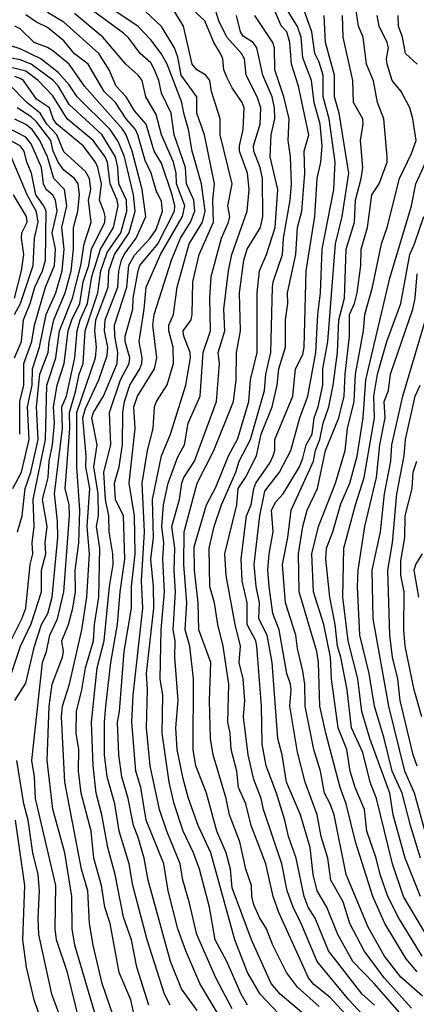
# Model space of a CAD drawing. Header units: metres. Extents: x -51132 to -49532, y -231222 to -229437.
# Tile 297 of 656: x -50631 to -50595, y -230186 to -230096. Entities that reach past the tile are written whole.
import ezdxf

# ---------------------------------------------------------------- set-up
doc = ezdxf.new("R2010")
doc.units = ezdxf.units.M
for name, color, linetype in [('CONTOUR_HALF', 8, 'Continuous'), ('CONTOUR_INDEX', 1, 'Continuous'), ('CONTOUR_INTER', 3, 'Continuous')]:
    doc.layers.add(name, color=color, linetype=linetype)

msp = doc.modelspace()

# ---------------------------------------------------------------- linework, layer by layer
at = {"layer": 'CONTOUR_HALF'}
for points, elevation in [([(-50595.58, -230187.645), (-50598.519, -230184.259), (-50600.487, -230182.259), (-50601.862, -230179.759), (-50602.882, -230177.259), (-50603.778, -230175.759), (-50604.143, -230174.259), (-50604.4, -230171.759), (-50605.299, -230168.759), (-50606.586, -230165.759), (-50607, -230163.259), (-50607.393, -230161.759), (-50607.915, -230154.759), (-50608.374, -230152.259), (-50609.121, -230150.759), (-50609.079, -230149.259), (-50609.392, -230147.759), (-50609.563, -230145.759), (-50609.048, -230141.259), (-50608.58, -230139.005), (-50607.227, -230137.259), (-50606.183, -230135.259), (-50605.354, -230132.259), (-50604.613, -230130.259), (-50603.882, -230126.259), (-50603.716, -230122.759), (-50603.449, -230120.759), (-50603.3, -230116.759), (-50602.242, -230111.259), (-50602.111, -230108.759), (-50602.657, -230104.759), (-50603.225, -230102.759), (-50603.214, -230100.759), (-50603.58, -230099.576), (-50603.992, -230098.759), (-50604.269, -230096.759), (-50605.527, -230093.259)], 58.5), ([(-50614.808, -230186.759), (-50616.255, -230184.759), (-50617.25, -230182.259), (-50619.308, -230174.759), (-50619.688, -230172.759), (-50620.252, -230170.759), (-50620.673, -230169.759), (-50621.144, -230167.259), (-50621.742, -230165.259), (-50622.024, -230163.259), (-50622.129, -230160.259), (-50621.944, -230159.259), (-50621.514, -230153.759), (-50620.845, -230149.759), (-50620.857, -230147.759), (-50620.524, -230144.759), (-50620.555, -230141.259), (-50621.065, -230138.259), (-50620.512, -230133.259), (-50620.632, -230131.259), (-50620.303, -230130.259), (-50618.73, -230127.759), (-50618.515, -230126.759), (-50618.887, -230123.759), (-50618.751, -230122.759), (-50617.159, -230117.759), (-50616.325, -230115.759), (-50615.414, -230114.259), (-50615.033, -230113.259), (-50615.115, -230112.259), (-50615.793, -230110.759), (-50615.868, -230109.259), (-50616.908, -230106.259), (-50617.211, -230104.259), (-50618.08, -230102.428), (-50618.338, -230101.259), (-50618.719, -230100.259), (-50619.08, -230099.627), (-50620.042, -230098.759), (-50621.08, -230097.37), (-50621.58, -230096.897), (-50625.58, -230093.982)], 53.5), ([(-50619.266, -230186.259), (-50620.351, -230182.759), (-50620.847, -230180.259), (-50621.58, -230178.164), (-50622.352, -230174.259), (-50623.035, -230171.759), (-50623.563, -230168.759), (-50624.091, -230166.759), (-50624.385, -230164.259), (-50624.524, -230160.259), (-50624.008, -230155.259), (-50623.361, -230152.759), (-50622.875, -230147.759), (-50622.536, -230145.759), (-50622.57, -230144.759), (-50622.901, -230142.759), (-50622.92, -230141.259), (-50623.248, -230139.759), (-50623.377, -230137.259), (-50622.751, -230134.759), (-50622.865, -230131.759), (-50621.86, -230128.759), (-50621.048, -230127.259), (-50620.99, -230126.759), (-50621.439, -230125.259), (-50621.435, -230124.759), (-50620.731, -230122.259), (-50620.682, -230121.259), (-50620.242, -230118.759), (-50620.074, -230118.259), (-50618.438, -230116.259), (-50616.89, -230113.259), (-50616.851, -230112.759), (-50617.101, -230111.759), (-50618.08, -230108.863), (-50618.749, -230107.759), (-50619.498, -230105.259), (-50620.58, -230104.052), (-50621.331, -230102.759), (-50622.244, -230101.759), (-50622.899, -230100.259), (-50623.847, -230098.759), (-50627.08, -230095.885), (-50628.58, -230094.999)], 52.5), ([(-50611.58, -230186.616), (-50613.075, -230183.759), (-50614.847, -230179.759), (-50615.527, -230176.759), (-50616.123, -230174.759), (-50616.383, -230173.259), (-50617.595, -230170.259), (-50618.259, -230168.259), (-50619.124, -230164.259), (-50619.481, -230160.759), (-50619.381, -230157.259), (-50619.469, -230155.759), (-50618.783, -230149.759), (-50618.821, -230147.759), (-50619.072, -230145.259), (-50618.824, -230143.259), (-50618.915, -230139.759), (-50618.097, -230135.759), (-50617.259, -230133.759), (-50615.856, -230129.259), (-50615.429, -230126.759), (-50615.463, -230126.259), (-50616.025, -230124.759), (-50616.085, -230124.259), (-50615.367, -230123.259), (-50615.254, -230122.759), (-50615.199, -230119.759), (-50614.611, -230117.259), (-50613.315, -230114.259), (-50613.351, -230112.259), (-50613.205, -230110.759), (-50614.129, -230106.259), (-50614.833, -230104.259), (-50614.851, -230102.759), (-50616.266, -230100.759), (-50616.58, -230099.1), (-50616.893, -230098.259), (-50618.08, -230096.298), (-50619.58, -230094.86)], 54.5), ([(-50606.171, -230188.259), (-50609.023, -230185.259), (-50610.169, -230183.259), (-50611.333, -230180.259), (-50613.534, -230172.259), (-50614.703, -230169.759), (-50615.593, -230167.259), (-50616.08, -230165.45), (-50616.633, -230162.759), (-50616.771, -230160.759), (-50616.545, -230158.259), (-50616.848, -230154.259), (-50616.835, -230152.759), (-50617.015, -230151.759), (-50616.8, -230148.259), (-50616.911, -230146.259), (-50616.862, -230144.259), (-50617.15, -230142.259), (-50616.437, -230139.759), (-50616.203, -230138.259), (-50616.021, -230137.759), (-50615.057, -230136.259), (-50613.023, -230130.759), (-50612.75, -230127.259), (-50612.881, -230126.259), (-50612.273, -230124.259), (-50612.34, -230122.259), (-50611.936, -230118.759), (-50611.604, -230117.259), (-50610.212, -230113.259), (-50610.009, -230111.259), (-50610.177, -230109.759), (-50610.904, -230107.759), (-50610.921, -230107.259), (-50610.571, -230105.759), (-50610.493, -230103.759), (-50610.678, -230103.259), (-50611.58, -230101.924), (-50612.08, -230100.941), (-50612.353, -230100.259), (-50612.442, -230099.259), (-50612.656, -230098.759), (-50613.278, -230097.759), (-50614.093, -230095.759), (-50615.202, -230094.759)], 55.5), ([(-50603.58, -230186.401), (-50605.58, -230184.611), (-50606.591, -230183.259), (-50607.831, -230180.759), (-50608.421, -230179.259), (-50609.08, -230178.201), (-50609.58, -230177.035), (-50609.771, -230176.259), (-50609.801, -230175.259), (-50610.315, -230173.759), (-50610.868, -230171.259), (-50611.835, -230168.759), (-50612.136, -230167.259), (-50613.346, -230163.259), (-50613.568, -230161.759), (-50613.676, -230158.259), (-50613.563, -230154.759), (-50614.643, -230151.759), (-50614.723, -230149.259), (-50615.052, -230146.259), (-50615.08, -230144.137), (-50613.96, -230140.259), (-50613.08, -230138.633), (-50611.922, -230135.759), (-50611.08, -230134.179), (-50610.061, -230130.759), (-50609.914, -230128.759), (-50609.296, -230126.259), (-50609.288, -230120.759), (-50609.077, -230118.759), (-50608.428, -230117.259), (-50607.633, -230114.759), (-50607.389, -230111.259), (-50608.085, -230108.259), (-50607.994, -230106.259), (-50607.661, -230104.759), (-50607.685, -230103.759), (-50607.904, -230102.759), (-50608.781, -230100.759), (-50609.328, -230098.259), (-50609.645, -230097.759), (-50610.58, -230097.178), (-50610.832, -230096.759), (-50611.187, -230095.259)], 56.5), ([(-50597.594, -230189.259), (-50600.843, -230185.759), (-50603.772, -230182.259), (-50605.233, -230178.759), (-50605.987, -230177.259), (-50606.533, -230175.759), (-50607.018, -230173.259), (-50608.718, -230168.259), (-50608.917, -230167.259), (-50609.58, -230165.522), (-50610.118, -230163.259), (-50610.535, -230159.759), (-50610.413, -230158.259), (-50610.571, -230156.259), (-50610.937, -230154.759), (-50610.821, -230153.259), (-50611.324, -230151.259), (-50612.132, -230146.759), (-50612.253, -230144.759), (-50611.154, -230140.259), (-50611.02, -230138.759), (-50610.364, -230137.759), (-50609.351, -230135.759), (-50608.912, -230133.759), (-50607.906, -230131.259), (-50607.433, -230129.259), (-50607.289, -230127.759), (-50606.669, -230125.759), (-50606.678, -230123.259), (-50606.479, -230121.759), (-50606.49, -230120.759), (-50605.719, -230117.259), (-50605.585, -230114.759), (-50605.173, -230113.259), (-50604.91, -230109.759), (-50604.973, -230107.759), (-50604.542, -230106.259), (-50605.5, -230101.759), (-50606.138, -230099.759), (-50606.277, -230097.759), (-50606.568, -230096.759), (-50607.08, -230096.216), (-50607.703, -230094.759)], 57.5), ([(-50594.08, -230185.437), (-50596.08, -230183.677), (-50597.58, -230181.76), (-50599.08, -230179.09), (-50601.089, -230174.259), (-50602.219, -230168.759), (-50602.559, -230167.759), (-50603.09, -230166.759), (-50603.451, -230164.759), (-50604.089, -230162.759), (-50604.869, -230158.759), (-50604.899, -230156.759), (-50605.08, -230155.549), (-50605.58, -230153.479), (-50605.744, -230152.259), (-50606.668, -230149.259), (-50606.964, -230145.759), (-50606.477, -230143.259), (-50606.155, -230140.759), (-50604.102, -230136.259), (-50603.936, -230135.259), (-50603.528, -230134.259), (-50603.202, -230132.759), (-50602.689, -230131.259), (-50602.287, -230129.259), (-50601.91, -230126.259), (-50601.77, -230123.259), (-50601.243, -230121.259), (-50601.105, -230116.759), (-50600.338, -230114.259), (-50600.239, -230112.259), (-50599.71, -230110.259), (-50599.575, -230109.259), (-50599.772, -230106.759), (-50599.528, -230105.259), (-50599.561, -230104.759), (-50600.441, -230103.259), (-50600.476, -230101.259), (-50601.38, -230097.259), (-50601.432, -230095.259)], 59.5), ([(-50594.098, -230181.759), (-50596.265, -230178.259), (-50597.257, -230176.259), (-50597.963, -230174.259), (-50598.343, -230172.759), (-50599.201, -230170.259), (-50599.424, -230168.259), (-50600.285, -230166.259), (-50600.724, -230164.759), (-50601.039, -230162.759), (-50601.844, -230160.759), (-50602.436, -230156.259), (-50602.529, -230154.259), (-50603.16, -230151.259), (-50604.098, -230148.259), (-50604.254, -230144.759), (-50603.646, -230142.259), (-50602.088, -230138.259), (-50601.195, -230135.259), (-50600.971, -230133.259), (-50600.369, -230130.759), (-50600.236, -230128.259), (-50599.518, -230124.259), (-50599.394, -230122.759), (-50598.675, -230120.259), (-50597.859, -230116.259), (-50597.331, -230114.759), (-50596.204, -230110.259), (-50595.08, -230107.963), (-50594.668, -230106.759), (-50594.959, -230104.759), (-50595.25, -230103.759), (-50596.057, -230102.259), (-50596.884, -230101.259), (-50597.337, -230099.759), (-50597.391, -230099.259), (-50597.217, -230098.259), (-50597.316, -230097.759), (-50598.069, -230096.259), (-50598.24, -230095.259)], 60.5), ([(-50621.836, -230189.259), (-50623.533, -230184.259), (-50624.36, -230180.759), (-50624.703, -230178.759), (-50624.872, -230175.759), (-50625.445, -230173.759), (-50626.979, -230165.759), (-50627.29, -230159.759), (-50627.197, -230158.759), (-50626.555, -230156.759), (-50625.413, -230151.759), (-50624.942, -230148.759), (-50624.704, -230144.759), (-50624.927, -230142.259), (-50624.672, -230138.759), (-50625.049, -230136.759), (-50625.01, -230135.759), (-50625.331, -230132.259), (-50625.08, -230131.396), (-50623.852, -230128.759), (-50623.08, -230126.524), (-50623.01, -230125.759), (-50623.324, -230124.259), (-50623.272, -230123.259), (-50622.106, -230120.259), (-50621.998, -230118.759), (-50621.754, -230117.759), (-50621.529, -230117.259), (-50620.432, -230115.759), (-50619.531, -230113.759), (-50619.87, -230111.259), (-50620.777, -230107.759), (-50621.33, -230106.259), (-50621.651, -230105.759), (-50625.18, -230101.759), (-50626.568, -230099.759), (-50628.08, -230098.527), (-50628.58, -230098.208), (-50629.8, -230097.759), (-50631.08, -230096.487), (-50631.58, -230096.25)], 51.5), ([(-50625.252, -230189.259), (-50626.738, -230183.259), (-50627.744, -230180.259), (-50627.862, -230179.259), (-50627.821, -230175.259), (-50629.684, -230167.259), (-50629.782, -230165.259), (-50630.01, -230163.759), (-50629.044, -230154.759), (-50628.669, -230153.759), (-50628.373, -230152.259), (-50627.645, -230150.759), (-50627.079, -230148.259), (-50626.543, -230141.259), (-50626.589, -230140.259), (-50626.949, -230138.759), (-50626.503, -230133.259), (-50626.547, -230131.759), (-50625.952, -230129.759), (-50625.665, -230128.259), (-50625.284, -230127.259), (-50625.099, -230124.259), (-50623.945, -230120.759), (-50623.654, -230118.759), (-50623.08, -230117.055), (-50621.817, -230115.259), (-50621.271, -230113.259), (-50621.298, -230112.259), (-50622.008, -230110.759), (-50622.09, -230109.259), (-50622.308, -230108.259), (-50623.58, -230106.225), (-50626.58, -230103.458), (-50627.58, -230101.731), (-50628.08, -230101.215), (-50630.08, -230099.759), (-50631.08, -230099.349), (-50634.239, -230098.759)], 50.5), ([(-50632.572, -230157.759), (-50631.066, -230153.259), (-50630.08, -230151.189), (-50629.122, -230148.259), (-50629.121, -230146.259), (-50628.738, -230144.759), (-50628.779, -230143.759), (-50628.595, -230142.259), (-50629.021, -230139.759), (-50628.522, -230137.759), (-50628.406, -230136.259), (-50628.115, -230134.759), (-50627.931, -230132.759), (-50628.026, -230131.259), (-50627.68, -230129.259), (-50627.036, -230127.259), (-50626.658, -230124.259), (-50626.338, -230123.259), (-50625.604, -230121.759), (-50625.307, -230119.759), (-50624.784, -230118.259), (-50624.51, -230116.759), (-50623.307, -230114.259), (-50623.259, -230113.759), (-50623.376, -230113.259), (-50623.782, -230112.259), (-50623.598, -230110.759), (-50623.952, -230109.259), (-50624.142, -230108.759), (-50625.307, -230107.259), (-50627.704, -230105.259), (-50628.065, -230104.759), (-50628.391, -230103.759), (-50629.58, -230102.965), (-50630.79, -230101.259), (-50631.08, -230101.063), (-50631.58, -230100.883)], 49.5), ([(-50631.335, -230142.759), (-50630.897, -230141.259), (-50630.638, -230138.759), (-50630.1, -230137.259), (-50629.441, -230134.259), (-50629.569, -230131.259), (-50629.271, -230128.259), (-50628.513, -230126.259), (-50628.423, -230125.259), (-50627.985, -230123.259), (-50626.949, -230120.759), (-50626.384, -230118.759), (-50626.196, -230116.759), (-50626.196, -230114.759), (-50625.79, -230113.259), (-50625.619, -230111.759), (-50625.76, -230110.759), (-50626.095, -230110.259), (-50627.08, -230109.48), (-50627.58, -230108.771), (-50628.039, -230107.759), (-50628.271, -230106.759), (-50629.58, -230105.052), (-50630.08, -230104.585), (-50631.35, -230103.759)], 48.5), ([(-50631.131, -230133.759), (-50631.129, -230130.759), (-50630.746, -230129.259), (-50630.762, -230127.259), (-50630.02, -230125.259), (-50629.758, -230123.759), (-50628.742, -230120.259), (-50627.94, -230118.259), (-50627.827, -230116.759), (-50628.14, -230115.259), (-50627.698, -230113.259), (-50627.838, -230112.259), (-50628.08, -230111.782), (-50628.683, -230111.259), (-50628.951, -230110.759), (-50629.136, -230109.259), (-50630.08, -230107.075), (-50630.58, -230106.445), (-50633.08, -230105.161)], 47.5), ([(-50631.598, -230122.759), (-50631.051, -230121.759), (-50629.878, -230118.259), (-50629.758, -230115.759), (-50629.423, -230114.259), (-50629.58, -230113.315), (-50630.429, -230111.759), (-50631.913, -230108.259)], 46.5), ([(-50594.249, -230176.259), (-50595.67, -230172.759), (-50596.792, -230168.759), (-50597.076, -230166.759), (-50598.93, -230161.759), (-50599.666, -230159.259), (-50600.031, -230156.259), (-50600.902, -230152.759), (-50601.418, -230148.759), (-50601.301, -230144.259), (-50600.251, -230140.259), (-50599.43, -230137.759), (-50598.493, -230132.259), (-50598.558, -230130.259), (-50598.219, -230128.259), (-50597.364, -230125.259), (-50596.08, -230121.759), (-50595.258, -230117.259), (-50594.812, -230116.259), (-50593.944, -230113.759)], 61.5), ([(-50593.58, -230171.188), (-50594.802, -230166.759), (-50595.694, -230164.759), (-50597.185, -230158.759), (-50598.618, -230150.759), (-50598.704, -230146.259), (-50597.947, -230142.759), (-50597.586, -230139.259), (-50596.989, -230136.259), (-50596.89, -230134.759), (-50595.892, -230130.259), (-50593.798, -230123.259)], 62.5), ([(-50594.155, -230159.759), (-50594.835, -230157.259), (-50595.662, -230153.259), (-50595.783, -230151.759), (-50595.768, -230148.259), (-50596.08, -230146.743), (-50596.08, -230145.399), (-50595.69, -230143.259), (-50595.683, -230141.259), (-50595.032, -230138.759), (-50594.943, -230137.259), (-50594.589, -230136.259)], 63.5), ([(-50628.087, -230190.759), (-50629.788, -230185.759), (-50630.489, -230182.759), (-50630.83, -230180.259), (-50630.655, -230175.259), (-50631.52, -230169.259)], 49.5)]:
    msp.add_lwpolyline(points, dxfattribs=dict(at, elevation=elevation))
at = {"layer": 'CONTOUR_INDEX'}
for points, elevation in [([(-50594.58, -230183.205), (-50595.58, -230181.997), (-50597.551, -230178.759), (-50598.644, -230176.259), (-50600.236, -230171.259), (-50601.113, -230167.759), (-50601.651, -230166.259), (-50602.98, -230161.259), (-50603.524, -230158.759), (-50603.65, -230154.759), (-50603.801, -230153.759), (-50605.428, -230148.259), (-50605.472, -230144.759), (-50605.084, -230142.259), (-50604.7, -230140.759), (-50603.744, -230138.759), (-50603.004, -230135.259), (-50601.785, -230132.259), (-50601.277, -230130.259), (-50601.206, -230128.259), (-50600.808, -230124.759), (-50600.787, -230122.759), (-50600.345, -230121.759), (-50600.074, -230120.759), (-50599.742, -230118.259), (-50599.707, -230116.759), (-50599.132, -230114.759), (-50598.742, -230111.759), (-50598.067, -230110.759), (-50597.341, -230108.759), (-50597.317, -230108.259), (-50597.645, -230104.759), (-50598.212, -230103.259), (-50598.58, -230101.294), (-50599.223, -230099.759), (-50599.53, -230097.259), (-50599.956, -230096.259), (-50600.319, -230093.759)], 60), ([(-50610.172, -230186.259), (-50610.769, -230185.259), (-50612.083, -230182.259), (-50613.151, -230180.259), (-50613.658, -230177.259), (-50614.603, -230173.759), (-50615.141, -230172.259), (-50616.094, -230170.259), (-50616.929, -230167.759), (-50617.371, -230165.759), (-50618.031, -230161.259), (-50617.978, -230157.759), (-50618.204, -230156.259), (-50618.103, -230151.759), (-50617.801, -230148.259), (-50617.962, -230145.259), (-50617.876, -230143.759), (-50618.048, -230142.259), (-50617.906, -230140.259), (-50617.482, -230138.259), (-50616.58, -230135.852), (-50615.981, -230134.759), (-50615.623, -230132.759), (-50614.543, -230130.259), (-50614.245, -230126.259), (-50613.578, -230124.259), (-50613.642, -230121.259), (-50613.511, -230119.259), (-50612.577, -230115.759), (-50611.926, -230114.259), (-50611.813, -230113.759), (-50611.984, -230112.759), (-50611.576, -230110.759), (-50612.686, -230106.259), (-50612.702, -230104.759), (-50613.477, -230102.259), (-50613.643, -230101.259), (-50614.009, -230100.759), (-50614.838, -230100.259), (-50615.266, -230099.759), (-50616.074, -230096.259), (-50617.08, -230094.608)], 55), ([(-50631.568, -230158.259), (-50630.58, -230156.652), (-50629.756, -230153.259), (-50629.121, -230151.259), (-50628.533, -230150.259), (-50628.151, -230148.759), (-50627.632, -230143.259), (-50627.65, -230141.759), (-50627.932, -230139.259), (-50627.199, -230133.259), (-50627.243, -230131.259), (-50626.816, -230130.259), (-50626.071, -230126.759), (-50625.851, -230124.259), (-50625.564, -230123.259), (-50624.885, -230121.759), (-50624.48, -230119.259), (-50623.69, -230116.759), (-50622.488, -230114.759), (-50622.073, -230112.759), (-50622.163, -230112.259), (-50622.819, -230110.759), (-50623.053, -230108.759), (-50623.258, -230108.259), (-50624.371, -230106.759), (-50626.765, -230104.759), (-50628.08, -230102.651), (-50629.429, -230101.259), (-50630.58, -230100.384), (-50633.08, -230099.773)], 50), ([(-50627.429, -230187.259), (-50628.186, -230185.259), (-50629.365, -230179.759), (-50629.427, -230178.259), (-50629.309, -230175.759), (-50629.429, -230174.259), (-50629.909, -230172.259), (-50630.357, -230169.259), (-50630.759, -230167.759), (-50631.39, -230163.759)], 50)]:
    msp.add_lwpolyline(points, dxfattribs=dict(at, elevation=elevation))
at = {"layer": 'CONTOUR_INTER'}
for points, elevation in [([(-50612.491, -230187.759), (-50614.568, -230184.259), (-50615.861, -230181.259), (-50616.578, -230179.259), (-50617.48, -230175.759), (-50617.866, -230173.259), (-50619.484, -230169.259), (-50619.986, -230166.259), (-50620.446, -230164.759), (-50620.819, -230160.259), (-50620.704, -230157.759), (-50619.798, -230149.759), (-50619.911, -230147.259), (-50619.648, -230142.759), (-50619.853, -230138.259), (-50619.382, -230135.259), (-50618.861, -230133.259), (-50618.731, -230131.259), (-50618.548, -230130.759), (-50617.58, -230129.226), (-50616.984, -230127.259), (-50617.018, -230125.759), (-50617.415, -230124.259), (-50617.404, -230123.759), (-50616.98, -230122.759), (-50616.649, -230120.259), (-50615.552, -230116.259), (-50614.33, -230114.259), (-50614.065, -230113.259), (-50614.415, -230110.759), (-50615.258, -230107.759), (-50615.597, -230105.759), (-50616.044, -230104.259), (-50616.204, -230103.259), (-50617.58, -230099.751), (-50618.128, -230098.759), (-50619.08, -230097.495), (-50620.271, -230096.259), (-50628.08, -230091.044)], 54), ([(-50604.821, -230187.259), (-50607.181, -230185.259), (-50607.996, -230184.259), (-50609.795, -230180.259), (-50611.58, -230175.468), (-50611.754, -230173.759), (-50612.142, -230172.259), (-50612.99, -230170.259), (-50613.938, -230166.759), (-50614.938, -230164.259), (-50615.173, -230162.759), (-50615.148, -230156.259), (-50615.492, -230153.259), (-50615.895, -230151.759), (-50615.755, -230149.259), (-50616.034, -230145.759), (-50616.014, -230142.759), (-50614.815, -230138.259), (-50613.27, -230135.259), (-50611.455, -230130.759), (-50611.217, -230128.759), (-50611.187, -230126.259), (-50610.813, -230124.259), (-50610.916, -230120.759), (-50610.499, -230117.759), (-50610.193, -230116.759), (-50608.975, -230114.759), (-50608.77, -230113.759), (-50608.793, -230110.259), (-50609.021, -230109.259), (-50609.596, -230107.759), (-50609.63, -230107.259), (-50609.017, -230105.259), (-50608.943, -230103.759), (-50609.277, -230102.759), (-50610.298, -230100.759), (-50610.451, -230099.259), (-50610.717, -230098.759), (-50612.074, -230097.259), (-50612.814, -230095.759), (-50613.273, -230094.259)], 56), ([(-50598.497, -230186.259), (-50599.615, -230185.259), (-50602.735, -230181.259), (-50603.967, -230178.259), (-50604.584, -230177.259), (-50604.976, -230176.259), (-50605.703, -230172.759), (-50606.417, -230170.759), (-50606.733, -230169.259), (-50607.499, -230166.759), (-50608.471, -230164.259), (-50608.84, -230162.259), (-50608.901, -230158.759), (-50609.309, -230153.259), (-50609.424, -230152.759), (-50610.218, -230151.259), (-50610.222, -230149.259), (-50610.68, -230147.259), (-50610.771, -230145.259), (-50610.272, -230141.259), (-50609.852, -230140.259), (-50609.598, -230138.759), (-50609.404, -230138.259), (-50608.08, -230136.377), (-50607.807, -230135.759), (-50607.66, -230135.259), (-50607.656, -230134.259), (-50606.015, -230130.259), (-50605.754, -230127.759), (-50605.08, -230126.426), (-50604.954, -230125.759), (-50604.784, -230118.759), (-50603.981, -230113.759), (-50603.754, -230110.259), (-50603.419, -230108.759), (-50603.298, -230107.259), (-50603.503, -230105.259), (-50604.034, -230103.259), (-50604.289, -230101.259), (-50605.08, -230099.178), (-50605.243, -230097.259), (-50605.58, -230096.276), (-50606.82, -230094.259)], 58), ([(-50620.469, -230187.759), (-50620.92, -230185.759), (-50621.985, -230183.259), (-50622.801, -230178.759), (-50623.287, -230177.259), (-50623.611, -230175.259), (-50624.309, -230172.759), (-50624.562, -230170.259), (-50625.461, -230166.759), (-50625.721, -230164.759), (-50625.676, -230162.759), (-50625.929, -230161.259), (-50625.91, -230159.259), (-50625.401, -230157.259), (-50625.07, -230155.259), (-50624.354, -230152.759), (-50624.254, -230151.259), (-50623.846, -230148.759), (-50623.765, -230144.259), (-50624.076, -230142.259), (-50623.89, -230141.259), (-50623.917, -230139.259), (-50624.313, -230136.759), (-50624.018, -230134.759), (-50624.497, -230132.259), (-50624.35, -230131.759), (-50623.414, -230130.259), (-50622.169, -230127.259), (-50622.092, -230126.259), (-50622.394, -230124.759), (-50622.415, -230123.759), (-50621.286, -230120.259), (-50621.08, -230118.217), (-50620.58, -230117.31), (-50619.12, -230115.759), (-50618.58, -230114.943), (-50617.988, -230113.259), (-50618.08, -230112.368), (-50618.58, -230111.367), (-50619.028, -230109.759), (-50619.58, -230108.607), (-50620.252, -230106.259), (-50620.493, -230105.759), (-50621.344, -230104.759), (-50622.324, -230103.259), (-50623.365, -230102.259), (-50624.827, -230099.759), (-50626.08, -230098.803), (-50627.08, -230097.611), (-50628.58, -230096.385), (-50629.58, -230095.891), (-50630.58, -230095.199)], 52), ([(-50617.301, -230186.259), (-50617.817, -230185.259), (-50619.395, -230180.259), (-50620.727, -230175.259), (-50621.074, -230173.259), (-50621.974, -230170.259), (-50622.389, -230167.759), (-50623.078, -230165.259), (-50623.321, -230163.259), (-50623.344, -230160.259), (-50623.204, -230158.759), (-50622.759, -230154.759), (-50622.123, -230151.259), (-50621.894, -230148.259), (-50621.473, -230145.259), (-50621.588, -230141.259), (-50622.311, -230139.759), (-50622.399, -230138.259), (-50621.972, -230136.759), (-50621.662, -230134.759), (-50621.648, -230131.759), (-50621.489, -230130.759), (-50621.009, -230129.259), (-50620.082, -230127.759), (-50619.905, -230127.259), (-50619.864, -230126.759), (-50620.151, -230125.259), (-50619.67, -230122.259), (-50619.511, -230120.259), (-50618.169, -230117.259), (-50616.146, -230113.759), (-50615.93, -230112.759), (-50616.693, -230110.759), (-50616.739, -230109.759), (-50616.989, -230108.759), (-50618.073, -230106.259), (-50618.58, -230104.376), (-50619.53, -230102.759), (-50619.857, -230101.259), (-50620.221, -230100.759), (-50621.378, -230099.759), (-50623.496, -230097.259), (-50626.08, -230095.097)], 53), ([(-50599.184, -230189.259), (-50602.58, -230185.549), (-50604.08, -230184.362), (-50604.559, -230183.759), (-50607.296, -230177.759), (-50607.817, -230176.259), (-50608.478, -230173.259), (-50609.851, -230169.759), (-50610.337, -230167.759), (-50610.996, -230166.259), (-50611.162, -230164.759), (-50611.689, -230162.759), (-50611.784, -230161.259), (-50611.992, -230160.259), (-50611.896, -230156.759), (-50612.421, -230153.259), (-50612.915, -230151.259), (-50613.219, -230149.259), (-50613.636, -230147.759), (-50613.716, -230144.259), (-50613.231, -230142.259), (-50612.557, -230140.259), (-50611.245, -230137.259), (-50610.94, -230136.259), (-50609.89, -230134.259), (-50608.618, -230129.759), (-50608.477, -230128.259), (-50608.024, -230126.259), (-50607.883, -230120.259), (-50607.812, -230119.759), (-50606.948, -230117.259), (-50606.873, -230115.759), (-50606.266, -230112.259), (-50606.138, -230110.759), (-50606.228, -230108.259), (-50606.435, -230106.759), (-50606.331, -230104.759), (-50606.841, -230102.759), (-50607.668, -230100.259), (-50607.693, -230098.259), (-50607.857, -230097.759), (-50609.494, -230095.259)], 57), ([(-50595.08, -230186.553), (-50597.612, -230183.759), (-50599.443, -230181.259), (-50600.762, -230178.759), (-50601.38, -230176.759), (-50602.509, -230174.759), (-50602.784, -230172.759), (-50603.385, -230170.759), (-50603.756, -230168.759), (-50604.867, -230165.759), (-50605.58, -230163.018), (-50606.27, -230158.759), (-50606.153, -230157.259), (-50606.227, -230156.759), (-50606.565, -230155.759), (-50607.268, -230151.759), (-50607.841, -230150.259), (-50608.18, -230147.759), (-50608.302, -230146.259), (-50608.188, -230144.759), (-50607.8, -230142.759), (-50607.964, -230140.759), (-50607.58, -230139.986), (-50606.9, -230139.259), (-50605.403, -230136.759), (-50605.08, -230135.986), (-50604.787, -230134.759), (-50604.218, -230133.759), (-50604.057, -230132.259), (-50603.69, -230131.259), (-50603.235, -230129.259), (-50603.261, -230127.759), (-50602.796, -230125.259), (-50602.089, -230116.259), (-50601.456, -230113.759), (-50600.848, -230109.759), (-50601.754, -230104.259), (-50602.167, -230102.759), (-50602.179, -230100.759), (-50602.992, -230097.759), (-50603.114, -230095.259)], 59), ([(-50594.568, -230099.759), (-50595.634, -230098.759), (-50595.906, -230097.259), (-50596.295, -230096.259), (-50596.318, -230095.259)], 61), ([(-50623.707, -230188.759), (-50626.065, -230180.759), (-50626.293, -230179.259), (-50626.322, -230176.259), (-50626.963, -230172.259), (-50628.08, -230168.25), (-50628.594, -230163.759), (-50628.41, -230158.759), (-50628.138, -230156.759), (-50627.194, -230154.259), (-50627.114, -230153.759), (-50627.251, -230152.759), (-50626.645, -230151.259), (-50626.242, -230149.759), (-50626.006, -230148.259), (-50626.015, -230146.259), (-50625.704, -230143.759), (-50625.588, -230140.759), (-50625.875, -230136.759), (-50625.887, -230131.759), (-50624.158, -230126.759), (-50624.079, -230125.759), (-50624.223, -230124.259), (-50624.115, -230123.259), (-50623.002, -230120.259), (-50622.923, -230118.759), (-50622.397, -230117.259), (-50621.047, -230115.259), (-50620.502, -230113.259), (-50620.665, -230111.759), (-50621.491, -230108.259), (-50622.08, -230106.847), (-50622.812, -230105.759), (-50625.857, -230102.759), (-50626.58, -230101.648), (-50627.58, -230100.518), (-50629.172, -230099.259), (-50631.08, -230098.337), (-50632.908, -230097.759)], 51), ([(-50632.196, -230153.259), (-50630.934, -230150.759), (-50630.565, -230149.759), (-50630.155, -230145.759), (-50629.913, -230144.759), (-50629.993, -230143.759), (-50629.784, -230142.259), (-50629.906, -230139.759), (-50628.748, -230134.259), (-50628.644, -230129.259), (-50627.809, -230126.759), (-50627.462, -230124.259), (-50626.265, -230121.259), (-50625.508, -230118.259), (-50625.213, -230116.259), (-50624.542, -230114.259), (-50624.805, -230112.259), (-50624.597, -230111.259), (-50624.701, -230110.259), (-50625.08, -230109.611), (-50627.08, -230107.816), (-50627.707, -230106.259), (-50628.636, -230105.259), (-50629.257, -230104.259), (-50630.468, -230103.259), (-50632.08, -230101.658)], 49), ([(-50631.756, -230138.759), (-50630.963, -230137.259), (-50630.269, -230134.259), (-50630.399, -230131.259), (-50629.987, -230129.259), (-50629.954, -230127.759), (-50629.302, -230125.759), (-50628.702, -230122.759), (-50627.818, -230120.759), (-50627.238, -230118.759), (-50627.044, -230116.759), (-50627.242, -230114.759), (-50626.784, -230112.759), (-50626.999, -230111.259), (-50627.998, -230110.259), (-50628.58, -230108.27), (-50629.291, -230106.759), (-50629.989, -230105.759), (-50630.58, -230105.3), (-50631.58, -230104.817)], 48), ([(-50631.62, -230126.759), (-50630.955, -230125.259), (-50630.782, -230123.259), (-50630.165, -230121.759), (-50629.737, -230120.259), (-50629.03, -230118.759), (-50628.755, -230117.759), (-50628.71, -230113.259), (-50628.901, -230112.759), (-50629.643, -230111.759), (-50630.046, -230109.759), (-50630.487, -230108.759), (-50630.713, -230107.759), (-50631.08, -230107.242), (-50632.08, -230106.72)], 47), ([(-50593.58, -230180.032), (-50595.842, -230176.259), (-50596.854, -230173.259), (-50598.305, -230167.259), (-50598.889, -230165.759), (-50599.58, -230163.026), (-50600.616, -230160.759), (-50601.001, -230157.259), (-50601.589, -230154.259), (-50601.907, -230153.259), (-50602.113, -230151.259), (-50602.616, -230148.759), (-50602.986, -230145.259), (-50602.907, -230144.259), (-50602.319, -230142.759), (-50601.58, -230140.158), (-50600.751, -230138.259), (-50600.08, -230135.779), (-50599.539, -230132.259), (-50599.303, -230128.759), (-50597.08, -230119.426), (-50595.105, -230112.759), (-50594.686, -230110.759), (-50593.552, -230108.259)], 61), ([(-50631.595, -230121.259), (-50630.951, -230118.759), (-50630.751, -230117.259), (-50630.962, -230115.759), (-50630.919, -230115.259), (-50630.448, -230114.259), (-50630.504, -230113.759), (-50631.69, -230111.759)], 46), ([(-50594.253, -230172.759), (-50595.195, -230169.759), (-50595.941, -230166.759), (-50596.871, -230164.759), (-50597.593, -230161.759), (-50598.491, -230158.759), (-50598.988, -230155.759), (-50599.835, -230152.259), (-50600.046, -230147.759), (-50599.995, -230146.259), (-50599.387, -230142.259), (-50598.314, -230137.759), (-50598.004, -230134.759), (-50597.512, -230132.259), (-50597.6, -230130.759), (-50597.203, -230129.759), (-50597.028, -230128.259), (-50594.966, -230122.259), (-50594.765, -230121.259), (-50594.58, -230119.035)], 62), ([(-50594.58, -230164.275), (-50594.926, -230163.259), (-50596.123, -230158.259), (-50596.34, -230156.259), (-50596.841, -230154.259), (-50597.099, -230152.259), (-50597.269, -230146.259), (-50596.842, -230143.759), (-50596.436, -230139.259), (-50595.776, -230135.759), (-50595.656, -230134.259), (-50594.76, -230130.259), (-50594.299, -230129.259)], 63), ([(-50594.405, -230148.759), (-50594.834, -230146.259), (-50594.69, -230145.759), (-50594.094, -230144.759)], 64)]:
    msp.add_lwpolyline(points, dxfattribs=dict(at, elevation=elevation))

doc.saveas('drawing.dxf')
